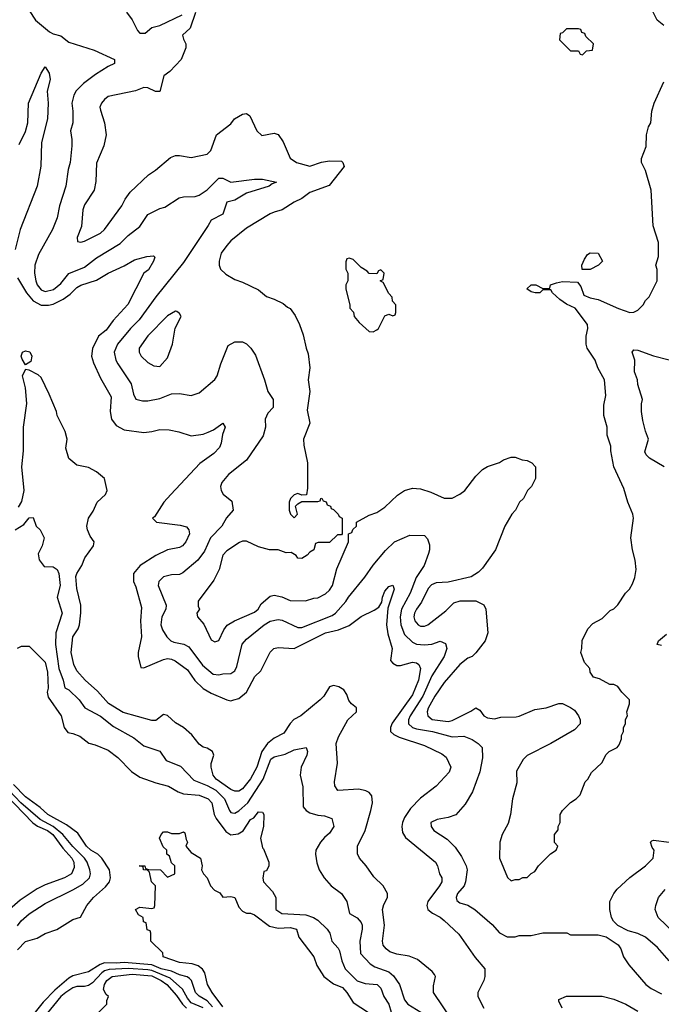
# Model space of a CAD drawing. Header units: inches. Extents: x 2348352 to 2479776, y 460422 to 613655.
# Tile 568 of 590: x 2446061 to 2449310, y 592750 to 597732. Entities that reach past the tile are written whole.
import ezdxf

# ---------------------------------------------------------------- set-up
doc = ezdxf.new("R2010")
doc.units = ezdxf.units.IN
doc.header["$MEASUREMENT"] = 0
doc.layers.add('C4549', color=7, linetype='Continuous')

msp = doc.modelspace()

# ---------------------------------------------------------------- linework, layer by layer
at = {"layer": 'C4549', "color": 4}
for points, elevation in [([(2446110, 597778), (2446141, 597730), (2446212, 597670), (2446230, 597661), (2446270, 597651.3), (2446310, 597618), (2446438, 597578), (2446542, 597530), (2446542, 597510), (2446510, 597495.3), (2446445.2, 597454.8), (2446384.7, 597410), (2446347.5, 597372.5), (2446336, 597350), (2446326, 597310), (2446331.1, 597268.9), (2446331.1, 597211.1), (2446318, 597170), (2446325.4, 597125.4), (2446325.4, 597094.6), (2446316, 597010), (2446306.4, 596973.6), (2446294.8, 596890), (2446262.8, 596790), (2446250.8, 596730), (2446226.8, 596670), (2446156.1, 596543.9), (2446138.4, 596490), (2446136.4, 596450), (2446143.1, 596410), (2446150.5, 596390), (2446170, 596366), (2446190, 596357.1), (2446232.7, 596367.3), (2446270, 596397.3), (2446310, 596447.7), (2446390, 596480.5), (2446450, 596528), (2446570, 596600.5), (2446610, 596640.7), (2446670, 596686), (2446710, 596746), (2446770, 596776), (2446796.5, 596783.5), (2446869.3, 596830.7), (2446890, 596836), (2446950, 596838), (2446970, 596844.7), (2447010, 596871), (2447070, 596930.8), (2447090, 596931), (2447130, 596910.8), (2447250, 596926), (2447290, 596924.9), (2447362, 596910), (2447338.8, 596901.2), (2447324.7, 596890), (2447210, 596854.5), (2447150, 596819.3), (2447110, 596808), (2447090, 596748), (2447030, 596718), (2447016, 596690), (2446890, 596504), (2446750, 596329.2), (2446665.8, 596214.1), (2446622, 596170), (2446556.3, 596090), (2446539.1, 596050), (2446547.7, 596010), (2446558, 595990), (2446624.9, 595890), (2446638, 595838), (2446650, 595812), (2446683.5, 595803.5), (2446710, 595802.8), (2446770, 595814.8), (2446830, 595838.8), (2446870, 595841), (2446930, 595831.3), (2446970, 595844.7), (2447050, 595911.3), (2447061.2, 595930), (2447079, 595990), (2447116.4, 596083.6), (2447150, 596102), (2447190, 596102), (2447210, 596092), (2447232, 596070), (2447254.4, 596034.4), (2447301, 595910), (2447318, 595850), (2447344.7, 595810), (2447344.7, 595770), (2447318, 595742), (2447304.7, 595710), (2447306, 595670), (2447293.2, 595626.8), (2447210, 595504), (2447118, 595430), (2447084.7, 595390), (2447078, 595370), (2447082, 595350), (2447091.6, 595331.6), (2447135.3, 595295.3), (2447142, 595250), (2447107.7, 595212.3), (2447084, 595170), (2447027.3, 595110), (2446997.7, 595042.3), (2446962.4, 594997.6), (2446887.5, 594932.5), (2446870, 594925.2), (2446830, 594922.7), (2446790, 594912.7), (2446766, 594890), (2446762.8, 594870), (2446802.8, 594770), (2446801, 594750), (2446780.7, 594710), (2446776.3, 594670), (2446784.7, 594644.7), (2446806.8, 594610), (2446826, 594590), (2446842, 594582), (2446892.2, 594572.2), (2446918.3, 594558.3), (2446986.3, 594466.3), (2447040.4, 594420.4), (2447070, 594416.3), (2447090, 594422), (2447130, 594424), (2447150, 594438), (2447160.1, 594459.9), (2447187.9, 594572.1), (2447210, 594597.3), (2447299.3, 594670), (2447330, 594688), (2447370, 594696.3), (2447390, 594693.4), (2447470, 594656.3), (2447490, 594656.3), (2447642.7, 594717.3), (2447659.3, 594730), (2447711.9, 594788.1), (2447725.2, 594810), (2447809.3, 594910.7), (2447850, 594971.3), (2447913.6, 595046.4), (2447958, 595090), (2448036.4, 595123.6), (2448110, 595122), (2448125.4, 595105.4), (2448135.3, 595075.3), (2448136, 595050), (2448131.1, 595031.1), (2448108.5, 594970), (2448068.5, 594910), (2448037.6, 594830), (2447993.7, 594750), (2447987.2, 594710), (2447990.3, 594670), (2448010, 594622), (2448050, 594582), (2448070, 594573), (2448110, 594568.2), (2448147.3, 594572.7), (2448190, 594586.8), (2448216.3, 594576.3), (2448224, 594550), (2448210.4, 594510), (2448148.1, 594411.9), (2448102.3, 594310), (2448037.6, 594210), (2448030.4, 594190), (2448030.5, 594170), (2448050.3, 594150.3), (2448070, 594143.6), (2448151.3, 594130), (2448250, 594104), (2448310, 594106), (2448352, 594090), (2448382, 594070), (2448402, 594050), (2448403.6, 593996.4), (2448390, 593926), (2448354.4, 593825.6), (2448316.8, 593763.2), (2448270, 593708.7), (2448230, 593695.3), (2448175.3, 593684.7), (2448142, 593670), (2448144.7, 593650), (2448158, 593630), (2448225.2, 593585.2), (2448265.2, 593545.2), (2448298.5, 593498.5), (2448321, 593450), (2448326, 593430), (2448318.8, 593370), (2448311, 593350), (2448277.3, 593310), (2448270.8, 593290), (2448274.8, 593274.8), (2448290, 593262.8), (2448330, 593251), (2448364.7, 593230), (2448453.2, 593153.2), (2448490, 593111.3), (2448530, 593091.3), (2448570, 593091.3), (2448590, 593098), (2448650, 593098), (2448710, 593111.3), (2448810, 593112), (2448831.1, 593111.1), (2448850, 593102), (2448990, 593102), (2449030, 593092), (2449091.1, 593051.1), (2449104.7, 593030), (2449118, 592990), (2449144.7, 592950), (2449231.3, 592850), (2449258, 592830), (2449310, 592802.8)], 68), ([(2446950.9, 597769.1), (2446924.7, 597690), (2446886, 597654), (2446890, 597634), (2446902, 597610), (2446902, 597590), (2446878, 597530), (2446822, 597470), (2446791.1, 597448.9), (2446771.1, 597368.9), (2446748.9, 597368.9), (2446710, 597388), (2446690, 597388.7), (2446647.1, 597372.9), (2446510, 597344), (2446490, 597329), (2446474.8, 597310), (2446467.7, 597290), (2446470, 597274), (2446490.8, 597210), (2446498.8, 597150), (2446486.4, 597093.6), (2446450, 597006), (2446446.4, 596913.6), (2446438, 596870), (2446390, 596795.3), (2446380.7, 596770), (2446374.4, 596685.6), (2446352, 596630), (2446354, 596610), (2446370, 596606), (2446390, 596611.3), (2446470, 596651.3), (2446490, 596671.3), (2446579, 596790), (2446595.5, 596824.5), (2446620.9, 596859.1), (2446713.6, 596946.4), (2446748, 596970), (2446824.7, 597035.3), (2446850, 597044.7), (2446870, 597044.7), (2446930, 597034.8), (2447010, 597051.3), (2447028.7, 597070), (2447058, 597150), (2447130, 597204.7), (2447149.3, 597230.7), (2447190, 597254.8), (2447210, 597258), (2447226, 597246), (2447262, 597170), (2447286.4, 597146.4), (2447350, 597158), (2447370, 597152), (2447394.4, 597114.4), (2447431.3, 597031.3), (2447462, 597010), (2447530, 596990.7), (2447590, 597010.7), (2447630, 597017.3), (2447690, 597016), (2447698, 597010), (2447704.7, 596990), (2447627.3, 596892.7), (2447530, 596857.2), (2447490, 596828), (2447450, 596808), (2447390.7, 596769.3), (2447350, 596759), (2447330, 596749), (2447210, 596677.2), (2447130, 596613.2), (2447110.7, 596590), (2447081, 596550), (2447070.8, 596510), (2447071, 596490), (2447078, 596470), (2447104.5, 596444.5), (2447150, 596418), (2447190, 596404.7), (2447270, 596364.7), (2447310, 596331.3), (2447350, 596318), (2447395.3, 596295.3), (2447416.9, 596276.9), (2447430.9, 596270.9), (2447455.3, 596235.3), (2447478, 596190), (2447496.9, 596136.9), (2447510.8, 596070), (2447521.4, 596041.4), (2447530.7, 595970), (2447522, 595910), (2447530.7, 595850), (2447516, 595756), (2447530.7, 595690), (2447498, 595610), (2447499.6, 595579.6), (2447518, 595490), (2447518, 595362), (2447512.7, 595327.3), (2447490, 595326), (2447470, 595335.3), (2447450, 595328), (2447432, 595310), (2447424.7, 595290), (2447426, 595250), (2447432, 595230), (2447450, 595212), (2447468, 595230), (2447458, 595270), (2447470, 595282), (2447490, 595294), (2447570, 595294), (2447582, 595298), (2447586, 595310), (2447591.6, 595311.6), (2447598, 595298), (2447612.7, 595292.7), (2447618, 595278), (2447634, 595270), (2447638, 595258), (2447650, 595254), (2447674, 595230), (2447678, 595218), (2447694, 595210), (2447694, 595130), (2447690, 595126), (2447670, 595126), (2447630, 595086), (2447572.7, 595087.3), (2447558, 595082), (2447551.1, 595048.9), (2447530, 595038), (2447516.9, 595023.1), (2447490, 595006), (2447470, 595008), (2447460.4, 595020.4), (2447436.4, 595036.4), (2447410, 595035.3), (2447370, 595049), (2447326, 595050), (2447270, 595065.2), (2447210, 595092.7), (2447190, 595092.7), (2447173.7, 595086.3), (2447110, 595045.2), (2447090, 595022), (2447070.7, 594950), (2447043.4, 594896.6), (2446964.7, 594790), (2446965.4, 594765.4), (2446972, 594750), (2446958, 594730), (2446961, 594710), (2446994, 594674), (2447030, 594594), (2447050, 594584.7), (2447070, 594591.3), (2447095.5, 594644.5), (2447112.3, 594667.7), (2447148, 594690), (2447250, 594734.8), (2447269, 594750), (2447284.1, 594775.9), (2447330, 594814.8), (2447350, 594820.7), (2447389, 594811), (2447430, 594794), (2447508.9, 594791.1), (2447550, 594804.7), (2447570, 594806), (2447610, 594826.8), (2447630, 594846), (2447645.2, 594870), (2447666, 594954), (2447726, 595090), (2447726, 595130), (2447742, 595138), (2447747.3, 595152.7), (2447766, 595170), (2447766, 595190), (2447830, 595224.7), (2447870, 595238), (2447910, 595264.7), (2447973.6, 595326.4), (2448009.3, 595350.7), (2448050, 595361), (2448090, 595358.8), (2448142, 595342), (2448210, 595311), (2448250, 595311), (2448289.3, 595330.7), (2448315.3, 595350), (2448370, 595422), (2448404.7, 595455.3), (2448430, 595471.3), (2448490, 595491.3), (2448510, 595504.7), (2448550, 595518), (2448570, 595518), (2448605.4, 595505.4), (2448630, 595502), (2448654, 595490), (2448672, 595470), (2448672, 595410), (2448652, 595370), (2448632, 595350), (2448612, 595310), (2448592, 595290), (2448572, 595250), (2448552, 595230), (2448518, 595170), (2448470.7, 595049.3), (2448403.5, 594956.5), (2448383.5, 594936.5), (2448347.1, 594912.9), (2448230, 594885.2), (2448170, 594882), (2448146.7, 594873.3), (2448130, 594854), (2448095.3, 594784.7), (2448070, 594748.7), (2448060.7, 594730), (2448057.3, 594710), (2448062, 594690), (2448078, 594670), (2448090, 594664), (2448110, 594664), (2448128, 594670), (2448218.9, 594741.1), (2448259, 594781), (2448291.1, 594791.1), (2448371.1, 594791.1), (2448411.1, 594771.1), (2448422, 594750), (2448431.3, 594630), (2448418, 594590), (2448370, 594528), (2448352, 594510), (2448330, 594502), (2448290, 594469), (2448210, 594379), (2448163.8, 594310), (2448130, 594248), (2448124.9, 594230), (2448127.3, 594210), (2448150, 594190.8), (2448230, 594181.6), (2448250, 594185.5), (2448346, 594234), (2448370, 594251), (2448390, 594238), (2448411.3, 594210), (2448430, 594198.8), (2448464.7, 594195.3), (2448496.5, 594203.5), (2448574.8, 594205.2), (2448590, 594207.3), (2448670, 594241), (2448726, 594250), (2448790, 594272), (2448810, 594272), (2448850, 594252), (2448870, 594238), (2448891, 594210), (2448898, 594190), (2448898, 594170), (2448870, 594138), (2448750.7, 594069.3), (2448631.1, 594008.9), (2448610, 593988), (2448576, 593930), (2448578, 593870), (2448556, 593790), (2448546, 593710), (2448534.4, 593665.6), (2448504.7, 593610), (2448491.3, 593570), (2448491, 593490), (2448531.6, 593391.6), (2448550, 593374), (2448570, 593382), (2448590, 593382), (2448608.9, 593391.1), (2448630, 593392), (2448650, 593412), (2448670, 593422), (2448688, 593450), (2448748.9, 593511.1), (2448778, 593530), (2448786, 593550), (2448768.4, 593568.4), (2448768, 593610), (2448787.3, 593632.7), (2448788, 593650), (2448798, 593670), (2448798, 593710), (2448808.7, 593730), (2448849.3, 593770.7), (2448878, 593790), (2448898, 593810), (2448924.7, 593875.3), (2448938, 593890), (2448956.4, 593923.6), (2449008.4, 593971.6), (2449030, 594014), (2449046, 594030), (2449086, 594050), (2449096.4, 594063.6), (2449107.3, 594092.7), (2449108, 594110), (2449118, 594130), (2449118, 594150), (2449128, 594170), (2449128.4, 594191.6), (2449138, 594210), (2449135.3, 594230), (2449148, 594270), (2449148, 594290), (2449108.9, 594328.9), (2449090, 594358), (2449070, 594368), (2449048.9, 594368.9), (2448996.5, 594396.5), (2448965.6, 594405.6), (2448948.7, 594430), (2448948, 594450), (2448920.2, 594480.2), (2448902, 594530), (2448908, 594550), (2448908.4, 594591.6), (2448938, 594650), (2448963.1, 594676.9), (2449010, 594702), (2449050, 594742), (2449068.9, 594751.1), (2449090, 594772), (2449128.7, 594830), (2449148.7, 594850), (2449163.1, 594876.9), (2449175.3, 594910), (2449182, 594950), (2449178, 594998), (2449164, 595050), (2449155.3, 595110), (2449169, 595210), (2449165.2, 595230), (2449139.3, 595290), (2449120.2, 595360.2), (2449069.2, 595470), (2449053.2, 595550), (2449053.6, 595573.6), (2449035.3, 595630), (2449035.3, 595670), (2449019, 595730), (2449018, 595782), (2449029, 595830), (2449021.2, 595910), (2448989, 595970), (2448974, 596010), (2448934, 596070), (2448928.7, 596090), (2448928.7, 596130), (2448938, 596170), (2448935.3, 596190), (2448873.2, 596273.2), (2448830, 596293.2), (2448796, 596316), (2448758, 596350), (2448750, 596366), (2448710, 596366), (2448694, 596350), (2448670.7, 596349.3), (2448650, 596355.3), (2448628, 596370), (2448650, 596390.6), (2448674, 596390), (2448710, 596372), (2448730, 596372), (2448746, 596374), (2448748, 596390), (2448779, 596401), (2448810, 596406.8), (2448884.7, 596404.7), (2448902, 596382), (2448918, 596338), (2448950, 596324.7), (2448990, 596316), (2449092, 596270), (2449150, 596251.3), (2449170, 596252), (2449190, 596262), (2449218, 596290), (2449229.1, 596310.9), (2449248, 596330), (2449288.7, 596410), (2449288.4, 596468.4), (2449282, 596490), (2449294.6, 596534.6), (2449294.6, 596605.4), (2449269.1, 596689.1), (2449259, 596870), (2449229.2, 596969.2), (2449209, 597010), (2449209.2, 597030), (2449233.2, 597090), (2449234, 597150), (2449245.2, 597190), (2449257.2, 597210), (2449261.2, 597270), (2449272.7, 597310), (2449322.4, 597417.6)], 72), ([(2446602, 597770), (2446630.9, 597730.9), (2446656.9, 597676.9), (2446670, 597664.7), (2446696.5, 597663.5), (2446730, 597692), (2446770, 597702), (2446883.1, 597756.9)], 72), ([(2449322, 597702), (2449288.7, 597730), (2449268, 597770)], 72), ([(2446058.9, 597101.1), (2446090, 597166), (2446102.9, 597210), (2446105.1, 597310), (2446170, 597462), (2446190, 597494), (2446210, 597462), (2446216.3, 597430), (2446200.7, 597370), (2446205.5, 597310), (2446201.6, 597230), (2446172.2, 597110), (2446168.9, 596991.1), (2446150.4, 596890), (2446064.4, 596670), (2446038.7, 596570)], 64), ([(2446050, 596426.8), (2446094.9, 596350), (2446130.2, 596310.2), (2446170, 596287), (2446206.9, 596286.9), (2446230, 596293.1), (2446281.4, 596318.6), (2446316.4, 596343.6), (2446350, 596377.1), (2446370, 596388.2), (2446450, 596414), (2446508.7, 596450), (2446590, 596486.8), (2446643.3, 596516.7), (2446705.4, 596534.6), (2446738, 596538), (2446744.7, 596530), (2446739.3, 596510), (2446712.8, 596467.2), (2446690, 596449), (2446608.5, 596291.5), (2446534, 596210), (2446499.5, 596160.5), (2446460.7, 596130), (2446430, 596068), (2446424.9, 596030), (2446435.2, 595995.2), (2446470, 595918), (2446524.5, 595824.5), (2446519.1, 595750), (2446525.5, 595710), (2446550, 595678.8), (2446590, 595656.3), (2446690, 595644), (2446730, 595647.7), (2446770, 595658), (2446817.5, 595657.5), (2446867.5, 595647.5), (2446930, 595626.8), (2446990, 595634.8), (2447015.1, 595644.9), (2447043.2, 595656.8), (2447090, 595690.8), (2447101, 595670), (2447087.3, 595632.7), (2447082, 595590), (2447072.8, 595567.2), (2447043.4, 595536.6), (2446973.7, 595486.3), (2446826, 595330), (2446791.3, 595290), (2446743.6, 595216.4), (2446734, 595210), (2446754, 595190), (2446874.4, 595174.4), (2446906, 595166), (2446918, 595150), (2446921, 595130), (2446902.8, 595090), (2446884.7, 595070), (2446870, 595061.2), (2446810, 595049.2), (2446750, 595020.9), (2446670.4, 594969.6), (2446637.3, 594930), (2446637.3, 594890), (2446650, 594862), (2446678.5, 594758.5), (2446673.4, 594690), (2446677.3, 594610), (2446661, 594530), (2446661, 594510), (2446674, 594454), (2446690, 594452), (2446790, 594495.5), (2446810, 594499.3), (2446830, 594496.3), (2446848.1, 594488.1), (2446910, 594442), (2446947.9, 594387.9), (2446990, 594348.4), (2447030, 594324.4), (2447110, 594291), (2447130, 594286), (2447146, 594290), (2447170, 594298), (2447209, 594330), (2447252.1, 594407.9), (2447282, 594438), (2447330, 594532), (2447348, 594550), (2447370, 594554.8), (2447450, 594550.6), (2447609, 594630), (2447675.6, 594644.4), (2447730, 594667.3), (2447790, 594712.4), (2447856.4, 594743.6), (2447880.1, 594759.9), (2447895.1, 594784.9), (2447898, 594810), (2447910, 594841), (2447930, 594864.7), (2447950, 594871.3), (2447957.3, 594850), (2447925.2, 594754.8), (2447918.4, 594670), (2447924.9, 594624.9), (2447947.3, 594550), (2447938.8, 594490), (2447950, 594476), (2447970, 594464.9), (2447990, 594464.9), (2448050, 594480.5), (2448070, 594478), (2448082.8, 594470), (2448090.4, 594450), (2448080.3, 594390), (2448050, 594316), (2447947.7, 594172.3), (2447939.3, 594150), (2447939.1, 594130), (2447955.6, 594115.6), (2447982.3, 594102.3), (2448110, 594059.1), (2448198, 594018), (2448220.5, 594000.5), (2448244, 593950), (2448236.1, 593923.9), (2448170, 593854), (2448090, 593792.7), (2448039.9, 593740.1), (2448010, 593696), (2447999.5, 593670), (2447995.8, 593650), (2447999.5, 593619.5), (2448014, 593594), (2448166.8, 593470), (2448177.3, 593450), (2448186.8, 593410), (2448198.8, 593390), (2448198.8, 593370), (2448187.3, 593350), (2448128, 593270), (2448122, 593250), (2448126.8, 593230), (2448150.5, 593210.5), (2448190, 593190.7), (2448210, 593174.8), (2448284.1, 593104.1), (2448367.5, 592987.5), (2448416, 592930), (2448416, 592890), (2448411, 592870), (2448381, 592810), (2448381, 592790), (2448410.7, 592730)], 64), ([(2449324, 595470), (2449250, 595513.2), (2449233.2, 595530), (2449226.3, 595546.3), (2449244, 595610), (2449229, 595650), (2449216.4, 595703.6), (2449208.7, 595750), (2449208.9, 595788.9), (2449214, 595810), (2449190, 595886), (2449189, 595910), (2449174, 595950), (2449176, 596010), (2449161.2, 596050), (2449170, 596061), (2449190, 596060.7), (2449270, 596031), (2449350, 596011)], 68), ([(2448250.3, 592670.3), (2448156.4, 592810), (2448155.8, 592844.2), (2448166.8, 592890), (2448161.4, 592901.4), (2448150, 592916), (2448075.9, 592975.9), (2448033, 592993), (2447970, 593003.8), (2447935.8, 593015.8), (2447917.3, 593030), (2447902, 593050), (2447898, 593070), (2447908, 593150), (2447898.4, 593230), (2447905.1, 593254.9), (2447922.8, 593290), (2447922.8, 593310), (2447901, 593350), (2447854.4, 593394.4), (2447816, 593450), (2447781, 593490), (2447770.9, 593510.9), (2447771, 593550), (2447811, 593630), (2447839.1, 593730), (2447847.3, 593770), (2447844.7, 593804.7), (2447830, 593822), (2447814, 593830), (2447778, 593838), (2447671.3, 593831.3), (2447656, 593856), (2447655.3, 593875.3), (2447670.7, 593970.7), (2447664, 594070), (2447676.1, 594103.9), (2447722, 594190), (2447766.8, 594230), (2447766.8, 594250), (2447740.7, 594270), (2447726.9, 594286.9), (2447717.1, 594317.1), (2447702, 594342), (2447676.8, 594356.8), (2447650, 594362.8), (2447630, 594356), (2447601.2, 594310), (2447582.7, 594290), (2447484, 594210), (2447449.6, 594190.4), (2447430, 594170.8), (2447398.3, 594121.7), (2447350, 594096.5), (2447316.3, 594070), (2447287.1, 594030), (2447262.6, 593950), (2447230, 593890.6), (2447190, 593840.5), (2447170, 593827.7), (2447150, 593828), (2447130, 593837.1), (2447056.3, 593890), (2447040.5, 593910), (2447030.7, 593950), (2447030.8, 593969.2), (2447044.7, 594010), (2447038, 594030), (2447010, 594046), (2446990, 594051), (2446970, 594066), (2446933.2, 594113.2), (2446890, 594151), (2446850, 594174.8), (2446810, 594211), (2446790, 594216), (2446750, 594186.8), (2446730, 594186.8), (2446585.8, 594225.9), (2446511.6, 594271.5), (2446454.8, 594334.8), (2446393, 594390), (2446350, 594437.3), (2446335.8, 594470), (2446322, 594530), (2446330.7, 594609.3), (2446358, 594650), (2446364.7, 594670), (2446370.7, 594730.7), (2446370.8, 594770), (2446350, 594854), (2446346, 594914), (2446351, 594930), (2446376, 594970), (2446390.8, 595010), (2446434.8, 595070), (2446438.8, 595090), (2446418.7, 595118.7), (2446404.4, 595150), (2446401.3, 595170), (2446410.3, 595209.7), (2446433.9, 595246.1), (2446453, 595290), (2446496.3, 595330), (2446504.9, 595350), (2446490.6, 595410.6), (2446450, 595444.7), (2446410, 595466), (2446350, 595478), (2446310, 595512), (2446295.3, 595564.7), (2446301, 595610), (2446291.6, 595648.4), (2446250.8, 595730), (2446246.8, 595750), (2446210, 595838), (2446170, 595922), (2446155.3, 595935.3), (2446110, 595958), (2446090, 595962), (2446073.2, 595930), (2446089.6, 595869.6), (2446095.1, 595790), (2446078.3, 595670), (2446078, 595550), (2446071.1, 595470), (2446081.5, 595350), (2446070, 595294), (2446054, 595266)], 56), ([(2446038, 595150), (2446082.7, 595177.3), (2446110, 595211.3), (2446130, 595214), (2446144.7, 595170), (2446164.7, 595150), (2446184.7, 595110), (2446174.8, 595070), (2446154.8, 595030), (2446159.8, 594999.8), (2446186, 594966), (2446230, 594962.8), (2446250.8, 594950), (2446259.1, 594930), (2446266.8, 594870), (2446250.8, 594810), (2446275.8, 594730), (2446244.6, 594630), (2446242, 594570), (2446258.9, 594450), (2446281.6, 594390), (2446290, 594352), (2446310, 594341), (2446362.8, 594290), (2446391, 594250), (2446470, 594207.7), (2446535.6, 594155.6), (2446639, 594099), (2446690, 594057.3), (2446770, 594030.8), (2446803.4, 593983.4), (2446874.6, 593954.6), (2446943.6, 593883.6), (2447010, 593857.8), (2447053.7, 593833.7), (2447098, 593790), (2447124, 593730), (2447130, 593721), (2447138.8, 593718.8), (2447150, 593717.3), (2447170, 593728.2), (2447215.8, 593770), (2447293.3, 593890), (2447333.2, 593990), (2447350, 594002), (2447404.8, 594015.2), (2447450, 594037.3), (2447512, 594050), (2447518.8, 594030), (2447515.5, 594010), (2447486.4, 593950), (2447481, 593910), (2447494.8, 593850), (2447496, 593750), (2447511, 593730), (2447530, 593719.1), (2447570, 593707.7), (2447604.5, 593704.5), (2447642, 593690), (2447651, 593650), (2447630, 593615.3), (2447605.2, 593594.8), (2447584.7, 593570), (2447561, 593530), (2447558, 593510), (2447566.4, 593466.4), (2447578, 593430), (2447602, 593390), (2447638, 593350), (2447691.3, 593310), (2447718, 593270), (2447731.3, 593210), (2447770, 593186.8), (2447790, 593164.7), (2447795.5, 593150), (2447795.5, 593130), (2447783, 593070), (2447787.1, 593007.1), (2447834.8, 592954.8), (2447858.8, 592938.8), (2447930, 592914.4), (2447953.9, 592893.9), (2447984.9, 592850), (2448010, 592772), (2448026, 592750), (2448091.3, 592710)], 52), ([(2449310, 594565.2), (2449288.7, 594570), (2449295.3, 594590), (2449336.5, 594623.5)], 68), ([(2446050, 594552), (2446070, 594562), (2446110, 594562), (2446190, 594482), (2446202, 594430), (2446204.9, 594350), (2446200.5, 594330), (2446204.7, 594304.7), (2446271, 594210), (2446286, 594150), (2446305.8, 594125.8), (2446330, 594121), (2446366, 594106), (2446411.1, 594071.1), (2446443.5, 594063.5), (2446510, 594036), (2446558.8, 593998.8), (2446627.5, 593927.5), (2446670, 593899.3), (2446750, 593870.4), (2446814.6, 593854.6), (2446864.4, 593824.4), (2446890, 593814.9), (2446970, 593808.2), (2447014.8, 593790), (2447033.4, 593770), (2447046.4, 593710), (2447055.8, 593690), (2447104.8, 593624.8), (2447130, 593607.7), (2447167.3, 593612.7), (2447192.7, 593627.3), (2447230, 593684.7), (2447246.3, 593693.7), (2447270, 593724.7), (2447290, 593722), (2447298, 593710), (2447296, 593650), (2447281, 593590), (2447290, 593542), (2447296, 593536), (2447322, 593470), (2447322, 593450), (2447310, 593426), (2447298, 593422), (2447292, 593388), (2447296, 593370), (2447341.1, 593321.1), (2447358.8, 593290), (2447358.8, 593230), (2447388.8, 593208.8), (2447510, 593202), (2447548.7, 593188.7), (2447570, 593176.3), (2447617.3, 593130), (2447630.8, 593110), (2447640.7, 593070), (2447673.5, 593033.5), (2447679.9, 593019.9), (2447692, 592970), (2447709, 592929), (2447770, 592868.9), (2447810, 592854.6), (2447870.3, 592850.3), (2447890, 592831), (2447905.5, 592790), (2447930.4, 592750), (2447941.6, 592710)], 48), ([(2445940.2, 593860.2), (2446127.5, 593667.5), (2446151.2, 593651.2), (2446201.6, 593630), (2446229.7, 593610), (2446280.3, 593540.3), (2446325.6, 593490), (2446335.6, 593470), (2446337.6, 593442.4), (2446324, 593410), (2446288.7, 593390), (2446190, 593354.4), (2446150, 593334), (2446063.6, 593276.4), (2446009.8, 593230.2)], 56), ([(2446050, 593146.8), (2446067.9, 593172.1), (2446110, 593207.3), (2446190, 593260.7), (2446330, 593328.4), (2446381.3, 593358.7), (2446415.1, 593390), (2446419.5, 593410), (2446416.2, 593430), (2446403, 593470), (2446389.7, 593490), (2446330, 593548), (2446279.7, 593610), (2446230.5, 593650.5), (2446164.4, 593684.4), (2446066.8, 593770), (2446009.8, 593830)], 52), ([(2446050, 593024.9), (2446090, 593067.3), (2446150, 593084.9), (2446190, 593107.7), (2446250, 593128), (2446330, 593178.8), (2446368.4, 593191.6), (2446402, 593250), (2446435.3, 593290), (2446495.3, 593344.7), (2446515.1, 593370), (2446520.9, 593390), (2446515.1, 593430), (2446476.3, 593490), (2446457.6, 593510), (2446422, 593530), (2446398.7, 593550), (2446356.4, 593616.4), (2446298.7, 593658.7), (2446204.5, 593710), (2446165.3, 593745.3), (2446090, 593799.7), (2446030, 593862.4)], 48), ([(2447090, 592738), (2447036.2, 592810), (2447012.7, 592850), (2446999, 592910), (2446987, 592927), (2446964.8, 592944.8), (2446934.8, 592954.8), (2446870, 592960.9), (2446788, 592990), (2446786, 593010), (2446726, 593070), (2446726, 593110), (2446722, 593122), (2446707.3, 593127.3), (2446702, 593162), (2446688, 593168), (2446686, 593190), (2446663.1, 593203.1), (2446648, 593230), (2446670, 593242), (2446730, 593234), (2446742, 593238), (2446746, 593250), (2446748, 593350), (2446728.7, 593370), (2446718, 593418), (2446708, 593428), (2446688, 593430), (2446686, 593446), (2446666, 593450), (2446694, 593450), (2446698, 593438), (2446712.7, 593432.7), (2446774, 593430), (2446810, 593394), (2446846, 593410), (2446846, 593450), (2446830, 593466), (2446819, 593499), (2446806, 593510), (2446806, 593530), (2446787.3, 593547.3), (2446769.2, 593590.8), (2446778, 593610), (2446790, 593622), (2446810, 593622), (2446830, 593614), (2446870, 593614), (2446890, 593622), (2446898, 593618), (2446903.6, 593583.6), (2446911.3, 593570), (2446902, 593550), (2446930, 593518), (2446976, 593490), (2446984.7, 593450), (2446982, 593430), (2446991, 593410), (2447011, 593390), (2447026.8, 593350), (2447047.9, 593327.9), (2447074, 593314), (2447090, 593292), (2447130, 593296), (2447150.6, 593290.6), (2447170, 593242), (2447190, 593222), (2447210, 593212), (2447230, 593212), (2447250, 593202), (2447325.8, 593145.8), (2447370, 593135.5), (2447430, 593138.8), (2447462, 593130), (2447474.8, 593090), (2447550.6, 592990), (2447565.8, 592945.8), (2447601, 592890), (2447650, 592854), (2447695.3, 592835.3), (2447717.3, 592810), (2447750, 592758.8), (2447827.9, 592707.9)], 44), ([(2449349.4, 592969.4), (2449290, 593037.2), (2449230, 593089), (2449190, 593109), (2449141.2, 593121.2), (2449088.9, 593148.9), (2449068, 593170), (2449058, 593190), (2449048.7, 593230), (2449048.7, 593270), (2449068.7, 593310), (2449086.8, 593333.2), (2449150, 593391), (2449229, 593450), (2449269, 593490), (2449274, 593530), (2449263.7, 593543.7), (2449255.3, 593570), (2449262, 593578), (2449270, 593581), (2449350, 593570.7)], 68), ([(2449419, 593070), (2449294, 593190), (2449279, 593230), (2449282, 593250), (2449295.3, 593290), (2449329.3, 593330.7)], 64), ([(2447037.9, 592737.9), (2447010, 592767.3), (2446970, 592791.5), (2446951.5, 592810), (2446930.9, 592870.9), (2446921.4, 592881.4), (2446909.7, 592889.7), (2446870, 592899.2), (2446830, 592917.4), (2446777, 592930), (2446730, 592949.1), (2446590, 592962.2), (2446550, 592957.4), (2446490, 592959.2), (2446467.9, 592952.1), (2446410, 592915.1), (2446330, 592894.3), (2446310, 592882), (2446238.8, 592821.2), (2446179.7, 592760.3), (2446139.3, 592710)], 48), ([(2446990, 592732), (2446930, 592756.9), (2446910, 592780.7), (2446886, 592826), (2446822.4, 592882.4), (2446730, 592920.5), (2446710, 592924.3), (2446610, 592931.2), (2446514.5, 592925.5), (2446490, 592918.8), (2446476.5, 592910), (2446430, 592858.3), (2446410, 592846), (2446390, 592840.4), (2446350, 592840.5), (2446330, 592833.3), (2446295.5, 592810), (2446270, 592789.4), (2446179.8, 592680.2)], 52), ([(2446450, 592698), (2446502, 592750), (2446502, 592770), (2446511.3, 592790), (2446499.6, 592799.6), (2446485.4, 592825.4), (2446490.8, 592850), (2446501.6, 592870), (2446530, 592890.9), (2446630, 592903.1), (2446730, 592893.9), (2446778.3, 592870), (2446806.9, 592850), (2446855.1, 592795.1), (2446885.8, 592750), (2446906.4, 592730)], 56), ([(2448808, 592730), (2448790, 592766), (2448790, 592774), (2448830, 592791), (2449010, 592791.3), (2449070, 592776), (2449130.5, 592750.5), (2449190, 592714.8)], 64)]:
    msp.add_lwpolyline(points, dxfattribs=dict(at, elevation=elevation))
for points, elevation in [([(2448890, 597686), (2448830, 597686), (2448810, 597666), (2448798, 597662), (2448794, 597630), (2448850, 597574), (2448890, 597574), (2448898, 597558), (2448910, 597554), (2448930, 597574), (2448962, 597578), (2448966, 597610), (2448927.3, 597647.3), (2448922, 597662), (2448907.3, 597667.3), (2448902, 597682)], 76), ([(2447730, 596526), (2447718, 596522), (2447712.7, 596507.3), (2447712, 596470), (2447722, 596450), (2447722, 596410), (2447712, 596390), (2447712, 596370), (2447732.7, 596287.3), (2447732.7, 596272.7), (2447751.6, 596251.6), (2447754, 596230), (2447779.6, 596199.6), (2447830, 596154), (2447850, 596152), (2447870, 596162), (2447878, 596170), (2447910, 596234), (2447930, 596242), (2447950, 596234), (2447962, 596238), (2447966, 596250), (2447966, 596290), (2447948.4, 596308.4), (2447947.3, 596327.3), (2447930, 596346), (2447902, 596402), (2447886, 596410), (2447902, 596418), (2447906, 596450), (2447890, 596466), (2447878, 596462), (2447870, 596446), (2447830, 596448), (2447820.4, 596460.4), (2447790, 596478), (2447750, 596518)], 76), ([(2448908.4, 596468.4), (2448908, 596490), (2448920.4, 596519.6), (2448936.4, 596543.6), (2448950, 596552), (2448990, 596551.3), (2449011, 596510), (2448992, 596490), (2448950, 596468.7)], 72), ([(2446850, 596258), (2446810, 596234), (2446710, 596133.2), (2446666.8, 596070), (2446666, 596050), (2446676, 596030), (2446710, 595998), (2446741, 595981), (2446770, 595978), (2446810, 596022), (2446835.3, 596090), (2446848.9, 596171.1), (2446878, 596230), (2446870, 596246), (2446856.4, 596256.4)], 72), ([(2446090, 595986), (2446073.6, 596013.6), (2446069.2, 596030), (2446075.3, 596050), (2446090, 596057.3), (2446112, 596052), (2446122.8, 596030), (2446117.3, 596002.7)], 56)]:
    msp.add_lwpolyline(points, close=True, dxfattribs=dict(at, elevation=elevation))

doc.saveas('drawing.dxf')
